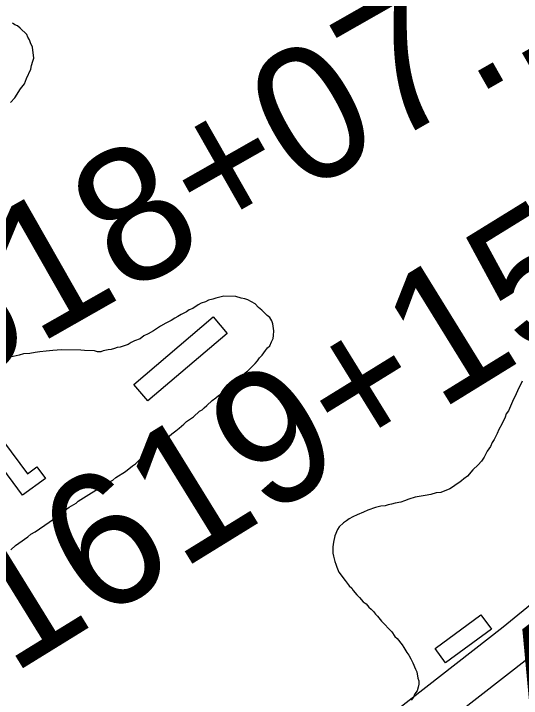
# Model space of a CAD drawing. Extents: x 3892998 to 3931244, y 278583 to 304547.
# Drawn here: x 3903286 to 3903665, y 298752 to 299264 of the extents above; entities that cross this region are included whole.
import ezdxf

# ---------------------------------------------------------------- set-up
doc = ezdxf.new("R2010")
doc.units = 0
for name, color, linetype in [('V-BLDG-OTLN', 7, 'Continuous'), ('V-RIVR-EDGE', 7, 'Continuous'), ('V-ROAD-CNTR', 7, 'Continuous'), ('V-SITE-VEGE', 7, 'Continuous'), ('V-SURV-IDEN', 7, 'Continuous')]:
    doc.layers.add(name, color=color, linetype=linetype)

msp = doc.modelspace()

# ---------------------------------------------------------------- linework, layer by layer
at = {"layer": 'V-BLDG-OTLN'}
for points in [[(3903445.78, 299025.18), (3903386.43, 298974.72), (3903375.98, 298987.01), (3903435.33, 299037.47)], [(3903292.83, 298904.16), (3903256.23, 298953.53), (3903266.14, 298960.87), (3903296.37, 298920.1), (3903303.47, 298925.36), (3903309.83, 298916.77)], [(3903643.15, 298804.03), (3903608.81, 298778.88), (3903601.02, 298789.52), (3903635.37, 298814.67)]]:
    msp.add_lwpolyline(points, close=True, dxfattribs=at)
at = {"layer": 'V-RIVR-EDGE'}
msp.add_spline([(3901800, 302280.75), (3901821.35, 302255.34), (3901852.83, 302218.35), (3901878.47, 302180.89), (3901907.49, 302131.77), (3901945.24, 302080.2), (3901978.64, 302034.47), (3902005.75, 302000.41), (3902060.94, 301932.77), (3902101.62, 301884.59), (3902148.1, 301829.11), (3902188.29, 301780.94), (3902273.02, 301676.32), (3902336.45, 301599.91), (3902373.23, 301550.29), (3902435.66, 301461.75), (3902481.16, 301400.45), (3902498.08, 301370.78), (3902573.59, 301268.61), (3902614.73, 301212.18), (3902639.89, 301174.72), (3902676.67, 301122.67), (3902702.33, 301090.07), (3902717.81, 301067.69), (3902729.44, 301058.92), (3902740.57, 301042.38), (3902748.78, 301020.99), (3902799.1, 300946.56), (3902823.28, 300904.74), (3902856.18, 300858.52), (3902877.48, 300828.85), (3902907.5, 300791.87), (3902952.98, 300723.76), (3902991.21, 300669.28), (3903039.12, 300603.11), (3903064.78, 300571.48), (3903083.18, 300547.64), (3903091.39, 300530.14), (3903107.84, 300506.3), (3903122.84, 300483.44), (3903163.5, 300427.49), (3903201.74, 300377.86), (3903235.14, 300335.05), (3903245.78, 300316.08), (3903281.58, 300261.11), (3903312.56, 300219.76), (3903345.46, 300170.63), (3903361.42, 300144.85), (3903395.3, 300097.17), (3903411.74, 300069.94), (3903428.65, 300032.02), (3903446.53, 299997.98), (3903470.24, 299963.44), (3903493.46, 299926.47), (3903530.23, 299871.51), (3903555.4, 299838.91), (3903589.29, 299796.09), (3903617.86, 299762.99), (3903644.98, 299729.9), (3903672.1, 299699.24), (3903702.08, 299649.63), (3903724.35, 299620.44), (3903758.25, 299583.45), (3903801.36, 299535.75), (3903821.21, 299511.9), (3903855.09, 299466.66), (3903910.27, 299394.65), (3903941.22, 299339.21), (3903956.21, 299315.86), (3903981.85, 299275.49), (3904009.44, 299236.08), (3904049.14, 299189.85), (3904076.74, 299156.27)], degree=3, dxfattribs=at)
at = {"layer": 'V-ROAD-CNTR'}
for points in [[(3903297.8, 298527.29), (3903420.71, 298625.34), (3903651.94, 298805.83), (3903750.06, 298886.08)], [(3903313.64, 298501.55), (3903439.29, 298601.79), (3903670.67, 298782.39), (3903769.06, 298862.86)]]:
    msp.add_lwpolyline(points, dxfattribs=at)
at = {"layer": 'V-SITE-VEGE'}
for points in [[(3903283.76, 299197.9), (3903286.96, 299201.37), (3903291.38, 299207.96), (3903294.19, 299211.83), (3903295.83, 299215.73), (3903299.08, 299222.73), (3903299.52, 299225.47), (3903300.36, 299228.59), (3903301.18, 299230.93), (3903300.15, 299239.18), (3903298.63, 299242.35), (3903297.89, 299244.71), (3903296.74, 299246.69), (3903295.99, 299248.66), (3903290.98, 299253.45), (3903289.04, 299255.05), (3903287.1, 299255.87), (3903285.16, 299257.08)], [(3903283.98, 298863.42), (3903287.56, 298866.49), (3903289.94, 298868.41), (3903296.69, 298873.01), (3903299.07, 298874.93), (3903302.24, 298876.83), (3903312.56, 298884.11), (3903317.31, 298887.16), (3903322.48, 298891.39), (3903327.65, 298895.22), (3903332.8, 298898.27), (3903334.39, 298899.82), (3903342.32, 298904.78), (3903347.47, 298907.83), (3903351.04, 298910.12), (3903353.42, 298912.04), (3903357.37, 298913.93), (3903360.15, 298915.46), (3903362.53, 298917.38), (3903369.66, 298921.96), (3903374.83, 298926.18), (3903377.21, 298927.71), (3903380.8, 298931.18), (3903384.38, 298933.86), (3903397.1, 298944.24), (3903400.27, 298946.54), (3903404.25, 298950), (3903407.43, 298952.3), (3903409.81, 298954.22), (3903413.4, 298957.29), (3903415.39, 298959.22), (3903420.54, 298962.66), (3903424.93, 298966.9), (3903426.91, 298968.04), (3903428.5, 298969.58), (3903430.49, 298971.12), (3903434.48, 298974.98), (3903437.25, 298976.89), (3903439.25, 298978.82), (3903441.23, 298979.96), (3903443.23, 298982.28), (3903446, 298984.19), (3903447.6, 298985.73), (3903450.77, 298988.03), (3903454.76, 298991.88), (3903456.75, 298993.42), (3903459.14, 298995.73), (3903461.13, 298997.27), (3903465.11, 299001.12), (3903466.71, 299002.66), (3903468.31, 299004.59), (3903469.92, 299006.92), (3903471.91, 299008.85), (3903474.32, 299012.33), (3903475.92, 299014.27), (3903477.52, 299015.81), (3903478.75, 299018.92), (3903479.96, 299021.26), (3903480.4, 299023.6), (3903480.46, 299027.13), (3903479.76, 299032.24), (3903479.01, 299034.6), (3903477.48, 299036.98), (3903475.55, 299038.59), (3903471.7, 299042.57), (3903468.99, 299044.58), (3903466.68, 299047.36), (3903461.24, 299050.2), (3903458.9, 299051.02), (3903456.16, 299051.46), (3903452.26, 299052.7), (3903443.25, 299052.86), (3903437.34, 299051.39), (3903434.98, 299050.64), (3903431.83, 299049.91), (3903429.45, 299048.78), (3903426.3, 299047.65), (3903423.93, 299046.52), (3903419.96, 299043.84), (3903417.2, 299042.71), (3903415.21, 299041.17), (3903411.26, 299039.28), (3903408.88, 299037.75), (3903406.51, 299036.62), (3903403.73, 299034.71), (3903399.78, 299032.81), (3903395.82, 299030.53), (3903390.66, 299027.08), (3903386.7, 299024.8)], [(3903386.7, 299024.8), (3903383.54, 299023.28), (3903380.75, 299020.98), (3903376.41, 299019.48), (3903374.04, 299018.35), (3903371.67, 299016.82), (3903365.75, 299014.96), (3903363.39, 299014.61), (3903361.42, 299013.86), (3903359.05, 299013.11), (3903356.69, 299012.76), (3903353.15, 299012.03), (3903351.18, 299011.28), (3903348.83, 299011.32), (3903346.49, 299012.15), (3903339.04, 299012.27), (3903336.3, 299012.71), (3903321.8, 299012.96), (3903315.52, 299012.28), (3903310.41, 299011.97), (3903305.7, 299011.27), (3903302.16, 299010.94), (3903298.23, 299010.22), (3903293.52, 299009.91), (3903290.36, 299008.79), (3903281.31, 299006.98)], [(3903666.07, 298989.48), (3903665.25, 298987.14), (3903663.64, 298984.42), (3903660.77, 298977.8), (3903659.57, 298975.87), (3903655.89, 298967.3), (3903654.29, 298964.97), (3903653.46, 298962.64), (3903651.02, 298957.19), (3903648.6, 298953.31), (3903647.37, 298950.19), (3903646.15, 298947.86), (3903645.33, 298945.91), (3903643.73, 298943.59), (3903642.5, 298940.47), (3903640.09, 298936.98), (3903638.88, 298935.04), (3903637.66, 298932.71), (3903635.65, 298929.61), (3903633.25, 298926.9), (3903629.26, 298923.05), (3903625.27, 298918.41), (3903622.49, 298916.5), (3903620.89, 298914.96), (3903618.91, 298913.42), (3903616.93, 298912.28), (3903614.94, 298910.74), (3903612.16, 298908.83), (3903605.45, 298906.2), (3903601.92, 298905.87), (3903597.98, 298904.76), (3903593.65, 298904.05), (3903586.18, 298902.61), (3903581.45, 298901.12), (3903578.29, 298899.99), (3903575.53, 298898.87), (3903571.2, 298898.15), (3903568.44, 298897.42), (3903566.09, 298897.07), (3903563.72, 298896.32)], [(3903563.72, 298896.32), (3903560.58, 298895.98), (3903556.64, 298894.87), (3903550.72, 298893.01), (3903547.56, 298891.5), (3903542.83, 298889.62), (3903539.66, 298888.1), (3903536.89, 298886.58), (3903534.91, 298885.05), (3903532.52, 298883.52), (3903529.34, 298880.43), (3903528.13, 298878.5), (3903526.09, 298873.82), (3903525.22, 298869.13), (3903524.77, 298865.61), (3903524.69, 298860.91), (3903525.04, 298858.55), (3903526.15, 298854.61), (3903526.91, 298852.64), (3903527.65, 298850.27), (3903529.16, 298846.72), (3903533.76, 298840.37), (3903536.82, 298836.39), (3903538.76, 298834.79), (3903539.9, 298832.81), (3903542.59, 298829.63), (3903544.52, 298827.64), (3903547.21, 298824.45), (3903549.53, 298822.84), (3903551.46, 298820.46), (3903553.39, 298818.86), (3903554.93, 298817.26), (3903556.46, 298815.28), (3903558.01, 298813.68), (3903561.08, 298810.1), (3903568.79, 298802.13), (3903571.08, 298798.56), (3903572.62, 298796.97), (3903576.46, 298792.2), (3903577.61, 298790.21), (3903579.9, 298786.65), (3903581.43, 298784.66), (3903582.96, 298781.89), (3903584.47, 298778.73), (3903586.35, 298773.99), (3903587.49, 298772.01), (3903588.2, 298767.29), (3903588.95, 298765.32), (3903588.91, 298762.97), (3903588.48, 298760.62), (3903587.65, 298757.89), (3903586.04, 298755.57), (3903584.82, 298753.23), (3903583.21, 298750.91)]]:
    msp.add_lwpolyline(points, dxfattribs=at)

# ---------------------------------------------------------------- texts
at = {"layer": 'V-SURV-IDEN'}
for s, rotation, p in [('1615+55.9', 25.931, (3903031.06, 299151.31)), ('1618+07.1', 29.6481, (3903174.57, 298942.59)), ('1619+15.7', 31.6846, (3903284.45, 298769.49)), ('1621+47.4', 37.3152, (3903392.23, 298469.4)), ('1622+52.3', 37.1153, (3903442.11, 298350.63))]:
    msp.add_text(s, height=100, rotation=rotation, dxfattribs=at).set_placement(p)

doc.saveas('drawing.dxf')
